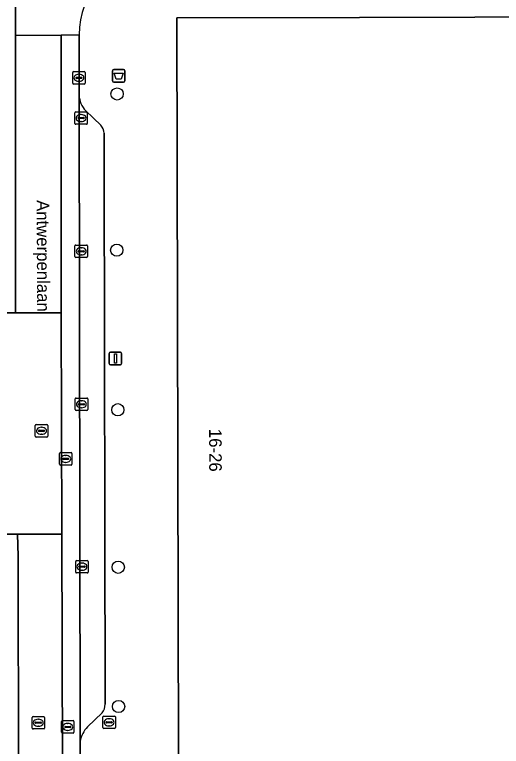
# Model space of a CAD drawing. Extents: x 160732 to 162107, y 387428 to 388479.
# Drawn here: x 161302.4 to 161341.3, y 387841.2 to 387899.6 of the extents above; entities that cross this region are included whole.
import ezdxf

# ---------------------------------------------------------------- set-up
doc = ezdxf.new("R2010")
doc.units = 0
for name, color, linetype in [('IMGEO_Afvalbak', 7, 'Continuous'), ('IMGEO_Boom', 7, 'Continuous'), ('IMGEO_Kolk', 7, 'Continuous'), ('IMGEO_Lichtmast', 7, 'Continuous'), ('IMGEO_Openbare_ruimte_label', 7, 'Continuous'), ('IMGEO_Pand', 7, 'Continuous'), ('IMGEO_Pand_nummerreeks', 7, 'Continuous'), ('IMGEO_Parkeervlak_open', 7, 'Continuous'), ('IMGEO_Rijbaan_lokaal_gesloten', 7, 'Continuous'), ('IMGEO_Rijbaan_lokaal_open', 7, 'Continuous'), ('IMGEO_Rioolput', 7, 'Continuous'), ('IMGEO_Voetpad_open', 7, 'Continuous')]:
    doc.layers.add(name, color=color, linetype=linetype)

msp = doc.modelspace()

# ---------------------------------------------------------------- linework, layer by layer
at = {"layer": 'IMGEO_Afvalbak'}
for p, q in [((161310.333, 387895.24), (161311.123, 387895.24)), ((161311.123, 387895.24), (161310.333, 387895.24)), ((161310.233, 387894.34), (161310.233, 387895.14)), ((161310.233, 387895.14), (161310.233, 387894.34)), ((161311.223, 387895.14), (161311.223, 387894.34)), ((161311.223, 387894.34), (161311.223, 387895.14)), ((161311.123, 387894.24), (161310.333, 387894.24)), ((161310.333, 387894.24), (161311.123, 387894.24))]:
    msp.add_line(p, q, dxfattribs=at)
msp.add_lwpolyline([(161310.376, 387894.954), (161311.08, 387894.954), (161310.931, 387894.484), (161310.525, 387894.484), (161310.376, 387894.954)], dxfattribs=at)
for centre, start, end in [((161310.333, 387895.14), 90, 180), ((161310.333, 387895.14), 90, 180), ((161311.123, 387895.14), 0, 90), ((161311.123, 387895.14), 360, 90), ((161310.333, 387894.34), 180, 270), ((161310.333, 387894.34), 180, 270), ((161311.123, 387894.34), 270, 0), ((161311.123, 387894.34), 270, 0)]:
    msp.add_arc(centre, 0.1, start, end, dxfattribs=at)
at = {"layer": 'IMGEO_Boom'}
for centre in [(161310.596, 387893.291), (161310.569, 387880.816), (161310.654, 387868.066), (161310.691, 387855.485), (161310.721, 387844.363)]:
    msp.add_circle(centre, 0.489, dxfattribs=at)
at = {"layer": 'IMGEO_Kolk'}
for p, q in [((161307.052, 387894.156), (161307.052, 387895.008)), ((161307.127, 387895.082), (161307.979, 387895.082)), ((161307.54, 387894.862), (161307.565, 387894.862)), ((161308.053, 387895.008), (161308.053, 387894.156)), ((161307.979, 387894.082), (161307.127, 387894.082)), ((161307.311, 387894.576), (161307.311, 387894.588)), ((161307.749, 387894.539), (161307.351, 387894.539)), ((161307.354, 387894.625), (161307.752, 387894.625)), ((161307.563, 387894.302), (161307.538, 387894.302)), ((161307.795, 387894.588), (161307.795, 387894.576)), ((161307.217, 387890.943), (161307.217, 387891.795)), ((161307.292, 387891.869), (161308.144, 387891.869)), ((161308.218, 387891.795), (161308.218, 387890.943)), ((161307.476, 387891.363), (161307.476, 387891.375)), ((161307.914, 387891.326), (161307.516, 387891.326)), ((161307.519, 387891.412), (161307.917, 387891.412)), ((161307.705, 387891.649), (161307.73, 387891.649)), ((161307.96, 387891.375), (161307.96, 387891.363)), ((161308.144, 387890.869), (161307.292, 387890.869)), ((161307.728, 387891.089), (161307.703, 387891.089)), ((161307.306, 387881.224), (161308.158, 387881.224)), ((161307.231, 387880.298), (161307.231, 387881.15)), ((161307.49, 387880.718), (161307.49, 387880.73)), ((161307.928, 387880.681), (161307.53, 387880.681)), ((161307.533, 387880.767), (161307.931, 387880.767)), ((161307.719, 387881.004), (161307.744, 387881.004)), ((161307.974, 387880.73), (161307.974, 387880.718)), ((161308.232, 387881.15), (161308.232, 387880.298)), ((161308.158, 387880.224), (161307.306, 387880.224)), ((161307.742, 387880.444), (161307.717, 387880.444)), ((161307.251, 387868.078), (161307.251, 387868.93)), ((161307.326, 387869.004), (161308.178, 387869.004)), ((161308.252, 387868.93), (161308.252, 387868.078)), ((161307.51, 387868.498), (161307.51, 387868.51)), ((161307.948, 387868.461), (161307.55, 387868.461)), ((161307.553, 387868.547), (161307.951, 387868.547)), ((161307.739, 387868.784), (161307.764, 387868.784)), ((161307.994, 387868.51), (161307.994, 387868.498)), ((161308.178, 387868.004), (161307.326, 387868.004)), ((161307.762, 387868.224), (161307.737, 387868.224)), ((161307.292, 387855.104), (161307.292, 387855.956)), ((161307.367, 387856.03), (161308.219, 387856.03)), ((161307.551, 387855.524), (161307.551, 387855.536)), ((161307.989, 387855.487), (161307.591, 387855.487)), ((161307.594, 387855.573), (161307.992, 387855.573)), ((161307.78, 387855.81), (161307.805, 387855.81)), ((161308.035, 387855.536), (161308.035, 387855.524)), ((161308.293, 387855.956), (161308.293, 387855.104)), ((161308.219, 387855.03), (161307.367, 387855.03)), ((161307.803, 387855.25), (161307.778, 387855.25))]:
    msp.add_line(p, q, dxfattribs=at)
for points in [[(161307.052, 387894.156), (161307.052, 387895.008)], [(161307.127, 387895.082), (161307.979, 387895.082)], [(161308.053, 387895.008), (161308.053, 387894.156)], [(161307.979, 387894.082), (161307.127, 387894.082)], [(161307.217, 387890.943), (161307.217, 387891.795)], [(161307.292, 387891.869), (161308.144, 387891.869)], [(161308.218, 387891.795), (161308.218, 387890.943)], [(161308.144, 387890.869), (161307.292, 387890.869)], [(161307.306, 387881.224), (161308.158, 387881.224)], [(161307.231, 387880.298), (161307.231, 387881.15)], [(161308.232, 387881.15), (161308.232, 387880.298)], [(161308.158, 387880.224), (161307.306, 387880.224)], [(161307.251, 387868.078), (161307.251, 387868.93)], [(161307.326, 387869.004), (161308.178, 387869.004)], [(161308.252, 387868.93), (161308.252, 387868.078)], [(161308.178, 387868.004), (161307.326, 387868.004)], [(161307.292, 387855.104), (161307.292, 387855.956)], [(161307.367, 387856.03), (161308.219, 387856.03)], [(161308.293, 387855.956), (161308.293, 387855.104)], [(161308.219, 387855.03), (161307.367, 387855.03)]]:
    msp.add_lwpolyline(points, dxfattribs=at)
for centre, radius, start, end in [((161307.129, 387895.006), 0.0765, 91.55205, 178.44795), ((161307.129, 387895.006), 0.0765, 91.55205, 178.44795), ((161307.977, 387895.006), 0.0765, 1.55205, 88.44795), ((161307.977, 387895.006), 0.0765, 1.55205, 88.44795), ((161307.129, 387894.158), 0.0765, 181.55205, 268.44795), ((161307.129, 387894.158), 0.0765, 181.55205, 268.44795), ((161307.351, 387894.585), 0.0403, 85.87752, 175.75265), ((161307.348, 387894.575), 0.0366, 178.93798, 274.71019), ((161307.752, 387894.582), 0.043, 264.86636, 352.45326), ((161307.756, 387894.587), 0.0386, 1.73085, 96.63898), ((161307.977, 387894.158), 0.0765, 271.55205, 358.44795), ((161307.977, 387894.158), 0.0765, 271.55205, 358.44795), ((161307.294, 387891.793), 0.0765, 91.55205, 178.44795), ((161307.294, 387891.793), 0.0765, 91.55205, 178.44795), ((161308.142, 387891.793), 0.0765, 1.55205, 88.44795), ((161308.142, 387891.793), 0.0765, 1.55205, 88.44795), ((161307.516, 387891.372), 0.0403, 85.87752, 175.75265), ((161307.513, 387891.362), 0.0366, 178.93798, 274.71019), ((161307.917, 387891.369), 0.043, 264.86636, 352.45326), ((161307.921, 387891.374), 0.0386, 1.73085, 96.63898), ((161307.294, 387890.945), 0.0765, 181.55205, 268.44795), ((161307.294, 387890.945), 0.0765, 181.55205, 268.44795), ((161308.142, 387890.945), 0.0765, 271.55205, 358.44795), ((161308.142, 387890.945), 0.0765, 271.55205, 358.44795), ((161307.308, 387881.148), 0.0765, 91.55205, 178.44795), ((161307.308, 387881.148), 0.0765, 91.55205, 178.44795), ((161308.156, 387881.148), 0.0765, 1.55205, 88.44795), ((161308.156, 387881.148), 0.0765, 1.55205, 88.44795), ((161307.53, 387880.727), 0.0403, 85.87752, 175.75265), ((161307.527, 387880.717), 0.0366, 178.93798, 274.71019), ((161307.931, 387880.724), 0.043, 264.86636, 352.45326), ((161307.935, 387880.729), 0.0386, 1.73085, 96.63898), ((161307.308, 387880.3), 0.0765, 181.55205, 268.44795), ((161307.308, 387880.3), 0.0765, 181.55205, 268.44795), ((161308.156, 387880.3), 0.0765, 271.55205, 358.44795), ((161308.156, 387880.3), 0.0765, 271.55205, 358.44795), ((161307.328, 387868.928), 0.0765, 91.55205, 178.44795), ((161307.328, 387868.928), 0.0765, 91.55205, 178.44795), ((161308.176, 387868.928), 0.0765, 1.55205, 88.44795), ((161308.176, 387868.928), 0.0765, 1.55205, 88.44795), ((161307.55, 387868.507), 0.0403, 85.87752, 175.75265), ((161307.547, 387868.497), 0.0366, 178.93798, 274.71019), ((161307.951, 387868.504), 0.043, 264.86636, 352.45326), ((161307.955, 387868.509), 0.0386, 1.73085, 96.63898), ((161307.328, 387868.08), 0.0765, 181.55205, 268.44795), ((161307.328, 387868.08), 0.0765, 181.55205, 268.44795), ((161308.176, 387868.08), 0.0765, 271.55205, 358.44795), ((161308.176, 387868.08), 0.0765, 271.55205, 358.44795), ((161307.369, 387855.954), 0.0765, 91.55205, 178.44795), ((161307.369, 387855.954), 0.0765, 91.55205, 178.44795), ((161307.591, 387855.533), 0.0403, 85.87752, 175.75265), ((161307.588, 387855.523), 0.0366, 178.93798, 274.71019), ((161307.992, 387855.53), 0.043, 264.86636, 352.45326), ((161307.996, 387855.535), 0.0386, 1.73085, 96.63898), ((161308.217, 387855.954), 0.0765, 1.55205, 88.44795), ((161308.217, 387855.954), 0.0765, 1.55205, 88.44795), ((161307.369, 387855.106), 0.0765, 181.55205, 268.44795), ((161307.369, 387855.106), 0.0765, 181.55205, 268.44795), ((161308.217, 387855.106), 0.0765, 271.55205, 358.44795), ((161308.217, 387855.106), 0.0765, 271.55205, 358.44795)]:
    msp.add_arc(centre, radius, start, end, dxfattribs=at)
for centre, major_axis, ratio, start_param, end_param in [((161307.539, 387894.582), (-0.387, 0.002), 0.722429, 4.712389, 7.853982), ((161307.564, 387894.582), (-0.39, 0.002), 0.717154, 1.570796, 4.712389), ((161307.704, 387891.369), (-0.387, 0.002), 0.722429, 4.712389, 7.853982), ((161307.729, 387891.369), (-0.39, 0.002), 0.717154, 1.570796, 4.712389), ((161307.718, 387880.724), (-0.387, 0.002), 0.722429, 4.712389, 7.853982), ((161307.743, 387880.724), (-0.39, 0.002), 0.717154, 1.570796, 4.712389), ((161307.738, 387868.504), (-0.387, 0.002), 0.722429, 4.712389, 7.853982), ((161307.763, 387868.504), (-0.39, 0.002), 0.717154, 1.570796, 4.712389), ((161307.779, 387855.53), (-0.387, 0.002), 0.722429, 4.712389, 7.853982), ((161307.804, 387855.53), (-0.39, 0.002), 0.717154, 1.570796, 4.712389)]:
    msp.add_ellipse(centre, major_axis=major_axis, ratio=ratio, start_param=start_param, end_param=end_param, dxfattribs=at)
at = {"layer": 'IMGEO_Lichtmast'}
for p, q in [((161309.968, 387871.756), (161309.968, 387872.556)), ((161309.968, 387872.556), (161309.968, 387871.756)), ((161310.068, 387872.656), (161310.858, 387872.656)), ((161310.858, 387872.656), (161310.068, 387872.656)), ((161310.958, 387872.556), (161310.958, 387871.756)), ((161310.958, 387871.756), (161310.958, 387872.556)), ((161310.858, 387871.656), (161310.068, 387871.656)), ((161310.068, 387871.656), (161310.858, 387871.656))]:
    msp.add_line(p, q, dxfattribs=at)
msp.add_lwpolyline([(161310.388, 387872.531), (161310.538, 387872.531), (161310.538, 387871.781), (161310.388, 387871.781), (161310.388, 387872.531)], dxfattribs=at)
for centre, start, end in [((161310.068, 387872.556), 90, 180), ((161310.068, 387872.556), 90, 180), ((161310.858, 387872.556), 0, 90), ((161310.858, 387872.556), 360, 90), ((161310.068, 387871.756), 180, 270), ((161310.068, 387871.756), 180, 270), ((161310.858, 387871.756), 270, 0), ((161310.858, 387871.756), 270, 0)]:
    msp.add_arc(centre, 0.1, start, end, dxfattribs=at)
at = {"layer": 'IMGEO_Pand'}
msp.add_lwpolyline([(161380.168, 387862.875), (161375.543, 387867.597), (161375.462, 387899.501), (161339.186, 387899.416), (161329.974, 387899.396), (161315.359, 387899.377), (161315.519, 387828.519), (161327.619, 387828.546), (161331.587, 387828.555), (161331.601, 387826.616), (161331.667, 387817.541), (161334.265, 387817.548), (161341.669, 387817.568), (161343.55, 387817.573), (161347.606, 387817.585), (161364.427, 387817.631), (161366.488, 387817.637), (161378.246, 387817.669), (161378.215, 387823.814), (161378.19, 387828.661), (161380.971, 387828.667), (161380.897, 387855.027), (161380.894, 387855.965), (161380.266, 387855.96)], close=True, dxfattribs=at)
at = {"layer": 'IMGEO_Parkeervlak_open'}
for points in [[(161307.565, 387893.193), (161307.654, 387841.577)], [(161309.305, 387890.797), (161308.097, 387891.943)], [(161309.561, 387887.475), (161309.557, 387890.158)], [(161309.644, 387844.545), (161309.561, 387887.475)], [(161308.241, 387842.737), (161309.412, 387843.859)]]:
    msp.add_lwpolyline(points, dxfattribs=at)
for centre, radius, start, end in [((161309.422, 387893.245), 1.857, 181.60327, 224.50593), ((161308.281, 387890.024), 1.283, 5.99484, 37.05036), ((161308.596, 387844.517), 1.048, 321.11005, 1.51965), ((161309.599, 387841.321), 1.962, 133.81304, 172.50499)]:
    msp.add_arc(centre, radius, start, end, dxfattribs=at)
at = {"layer": 'IMGEO_Rijbaan_lokaal_gesloten'}
for points in [[(161300.888, 387939.893), (161300.899, 387939.625), (161300.931, 387929.617), (161300.884, 387929.313), (161301.088, 387878.113), (161301.089, 387875.8), (161302.479, 387875.8), (161302.479, 387897.971), (161302.464, 387915.139), (161302.464, 387992.392), (161300.785, 387992.369), (161300.83, 387991.744), (161300.779, 387991.22)], [(161306.13, 387875.799), (161306.13, 387897.998), (161302.479, 387897.971), (161302.479, 387875.8)], [(161307.565, 387893.193), (161307.562, 387894.755), (161307.569, 387897.416), (161307.565, 387897.809), (161307.562, 387898.009), (161306.13, 387897.998), (161306.13, 387875.799), (161306.18, 387858.123), (161306.284, 387821.233), (161307.678, 387821.238), (161307.642, 387841.447), (161307.654, 387841.577)], [(161302.653, 387858.13), (161302.515, 387858.13), (161301.09, 387858.133), (161301.086, 387857.923), (161301.167, 387821.661), (161301.166, 387821.214), (161302.741, 387821.22), (161302.705, 387856.363)], [(161306.18, 387858.123), (161302.653, 387858.13), (161302.705, 387856.363), (161302.741, 387821.22), (161306.284, 387821.233)]]:
    msp.add_lwpolyline(points, close=True, dxfattribs=at)
at = {"layer": 'IMGEO_Rijbaan_lokaal_open'}
for points in [[(161307.486, 387914.801), (161307.47, 387915.209), (161305.805, 387915.186), (161302.464, 387915.139), (161302.479, 387897.971), (161306.13, 387897.998), (161307.562, 387898.009)], [(161306.13, 387875.799), (161302.479, 387875.8), (161301.089, 387875.8)], [(161301.111, 387859.101), (161301.09, 387858.133), (161302.515, 387858.13), (161302.653, 387858.13), (161306.18, 387858.123), (161306.13, 387875.799)]]:
    msp.add_lwpolyline(points, dxfattribs=at)
msp.add_arc((161313.702, 387898.084), 6.14, 92.8525, 180.69612, dxfattribs=at)
at = {"layer": 'IMGEO_Rioolput'}
for p, q in [((161304.059, 387865.958), (161304.059, 387866.81)), ((161304.134, 387866.884), (161304.986, 387866.884)), ((161304.547, 387866.664), (161304.572, 387866.664)), ((161305.06, 387866.81), (161305.06, 387865.958)), ((161304.318, 387866.378), (161304.318, 387866.39)), ((161304.756, 387866.341), (161304.358, 387866.341)), ((161304.361, 387866.427), (161304.759, 387866.427)), ((161304.57, 387866.104), (161304.545, 387866.104)), ((161304.802, 387866.39), (161304.802, 387866.378)), ((161304.986, 387865.884), (161304.134, 387865.884)), ((161305.99, 387863.717), (161305.99, 387864.569)), ((161306.065, 387864.643), (161306.917, 387864.643)), ((161306.478, 387864.423), (161306.503, 387864.423)), ((161306.991, 387864.569), (161306.991, 387863.717)), ((161306.249, 387864.137), (161306.249, 387864.149)), ((161306.687, 387864.1), (161306.289, 387864.1)), ((161306.292, 387864.186), (161306.69, 387864.186)), ((161306.501, 387863.863), (161306.476, 387863.863)), ((161306.733, 387864.149), (161306.733, 387864.137)), ((161306.917, 387863.643), (161306.065, 387863.643)), ((161303.805, 387842.638), (161303.805, 387843.49)), ((161303.88, 387843.564), (161304.732, 387843.564)), ((161304.293, 387843.344), (161304.318, 387843.344)), ((161304.806, 387843.49), (161304.806, 387842.638)), ((161306.228, 387843.23), (161307.08, 387843.23)), ((161309.457, 387842.671), (161309.457, 387843.523)), ((161309.532, 387843.597), (161310.384, 387843.597)), ((161309.945, 387843.377), (161309.97, 387843.377)), ((161310.458, 387843.523), (161310.458, 387842.671)), ((161304.064, 387843.058), (161304.064, 387843.07)), ((161304.502, 387843.021), (161304.104, 387843.021)), ((161304.107, 387843.107), (161304.505, 387843.107)), ((161304.316, 387842.784), (161304.291, 387842.784)), ((161304.548, 387843.07), (161304.548, 387843.058)), ((161306.153, 387842.304), (161306.153, 387843.156)), ((161306.412, 387842.724), (161306.412, 387842.736)), ((161306.85, 387842.687), (161306.452, 387842.687)), ((161306.455, 387842.773), (161306.853, 387842.773)), ((161306.641, 387843.01), (161306.666, 387843.01)), ((161306.896, 387842.736), (161306.896, 387842.724)), ((161307.154, 387843.156), (161307.154, 387842.304)), ((161309.716, 387843.091), (161309.716, 387843.103)), ((161310.154, 387843.054), (161309.756, 387843.054)), ((161309.759, 387843.14), (161310.157, 387843.14)), ((161309.968, 387842.817), (161309.943, 387842.817)), ((161310.2, 387843.103), (161310.2, 387843.091)), ((161304.732, 387842.564), (161303.88, 387842.564)), ((161307.08, 387842.23), (161306.228, 387842.23)), ((161306.664, 387842.45), (161306.639, 387842.45)), ((161310.384, 387842.597), (161309.532, 387842.597))]:
    msp.add_line(p, q, dxfattribs=at)
for points in [[(161304.059, 387865.958), (161304.059, 387866.81)], [(161304.134, 387866.884), (161304.986, 387866.884)], [(161305.06, 387866.81), (161305.06, 387865.958)], [(161304.986, 387865.884), (161304.134, 387865.884)], [(161305.99, 387863.717), (161305.99, 387864.569)], [(161306.065, 387864.643), (161306.917, 387864.643)], [(161306.991, 387864.569), (161306.991, 387863.717)], [(161306.917, 387863.643), (161306.065, 387863.643)], [(161303.805, 387842.638), (161303.805, 387843.49)], [(161303.88, 387843.564), (161304.732, 387843.564)], [(161304.806, 387843.49), (161304.806, 387842.638)], [(161306.228, 387843.23), (161307.08, 387843.23)], [(161309.457, 387842.671), (161309.457, 387843.523)], [(161309.532, 387843.597), (161310.384, 387843.597)], [(161310.458, 387843.523), (161310.458, 387842.671)], [(161306.153, 387842.304), (161306.153, 387843.156)], [(161307.154, 387843.156), (161307.154, 387842.304)], [(161304.732, 387842.564), (161303.88, 387842.564)], [(161307.08, 387842.23), (161306.228, 387842.23)], [(161310.384, 387842.597), (161309.532, 387842.597)]]:
    msp.add_lwpolyline(points, dxfattribs=at)
for centre, radius, start, end in [((161304.136, 387866.808), 0.0765, 91.55205, 178.44795), ((161304.136, 387866.808), 0.0765, 91.55205, 178.44795), ((161304.984, 387866.808), 0.0765, 1.55205, 88.44795), ((161304.984, 387866.808), 0.0765, 1.55205, 88.44795), ((161304.358, 387866.387), 0.0403, 85.87752, 175.75265), ((161304.355, 387866.377), 0.0366, 178.93798, 274.71019), ((161304.759, 387866.384), 0.043, 264.86636, 352.45326), ((161304.763, 387866.389), 0.0386, 1.73085, 96.63898), ((161304.136, 387865.96), 0.0765, 181.55205, 268.44795), ((161304.136, 387865.96), 0.0765, 181.55205, 268.44795), ((161304.984, 387865.96), 0.0765, 271.55205, 358.44795), ((161304.984, 387865.96), 0.0765, 271.55205, 358.44795), ((161306.067, 387864.567), 0.0765, 91.55205, 178.44795), ((161306.067, 387864.567), 0.0765, 91.55205, 178.44795), ((161306.915, 387864.567), 0.0765, 1.55205, 88.44795), ((161306.915, 387864.567), 0.0765, 1.55205, 88.44795), ((161306.067, 387863.719), 0.0765, 181.55205, 268.44795), ((161306.067, 387863.719), 0.0765, 181.55205, 268.44795), ((161306.289, 387864.146), 0.0403, 85.87752, 175.75265), ((161306.286, 387864.136), 0.0366, 178.93798, 274.71019), ((161306.69, 387864.143), 0.043, 264.86636, 352.45326), ((161306.694, 387864.148), 0.0386, 1.73085, 96.63898), ((161306.915, 387863.719), 0.0765, 271.55205, 358.44795), ((161306.915, 387863.719), 0.0765, 271.55205, 358.44795), ((161303.882, 387843.488), 0.0765, 91.55205, 178.44795), ((161303.882, 387843.488), 0.0765, 91.55205, 178.44795), ((161304.73, 387843.488), 0.0765, 1.55205, 88.44795), ((161304.73, 387843.488), 0.0765, 1.55205, 88.44795), ((161306.23, 387843.154), 0.0765, 91.55205, 178.44795), ((161306.23, 387843.154), 0.0765, 91.55205, 178.44795), ((161307.078, 387843.154), 0.0765, 1.55205, 88.44795), ((161307.078, 387843.154), 0.0765, 1.55205, 88.44795), ((161309.534, 387843.521), 0.0765, 91.55205, 178.44795), ((161309.534, 387843.521), 0.0765, 91.55205, 178.44795), ((161310.382, 387843.521), 0.0765, 1.55205, 88.44795), ((161310.382, 387843.521), 0.0765, 1.55205, 88.44795), ((161303.882, 387842.64), 0.0765, 181.55205, 268.44795), ((161303.882, 387842.64), 0.0765, 181.55205, 268.44795), ((161304.104, 387843.067), 0.0403, 85.87752, 175.75265), ((161304.101, 387843.057), 0.0366, 178.93798, 274.71019), ((161304.505, 387843.064), 0.043, 264.86636, 352.45326), ((161304.509, 387843.069), 0.0386, 1.73085, 96.63898), ((161304.73, 387842.64), 0.0765, 271.55205, 358.44795), ((161304.73, 387842.64), 0.0765, 271.55205, 358.44795), ((161306.452, 387842.733), 0.0403, 85.87752, 175.75265), ((161306.449, 387842.723), 0.0366, 178.93798, 274.71019), ((161306.853, 387842.73), 0.043, 264.86636, 352.45326), ((161306.857, 387842.735), 0.0386, 1.73085, 96.63898), ((161309.534, 387842.673), 0.0765, 181.55205, 268.44795), ((161309.534, 387842.673), 0.0765, 181.55205, 268.44795), ((161309.756, 387843.1), 0.0403, 85.87752, 175.75265), ((161309.753, 387843.09), 0.0366, 178.93798, 274.71019), ((161310.157, 387843.097), 0.043, 264.86636, 352.45326), ((161310.161, 387843.102), 0.0386, 1.73085, 96.63898), ((161310.382, 387842.673), 0.0765, 271.55205, 358.44795), ((161310.382, 387842.673), 0.0765, 271.55205, 358.44795), ((161306.23, 387842.306), 0.0765, 181.55205, 268.44795), ((161306.23, 387842.306), 0.0765, 181.55205, 268.44795), ((161307.078, 387842.306), 0.0765, 271.55205, 358.44795), ((161307.078, 387842.306), 0.0765, 271.55205, 358.44795)]:
    msp.add_arc(centre, radius, start, end, dxfattribs=at)
for centre, major_axis, ratio, start_param, end_param in [((161304.546, 387866.384), (-0.387, 0.002), 0.722429, 4.712389, 7.853982), ((161304.571, 387866.384), (-0.39, 0.002), 0.717154, 1.570796, 4.712389), ((161306.477, 387864.143), (-0.387, 0.002), 0.722429, 4.712389, 7.853982), ((161306.502, 387864.143), (-0.39, 0.002), 0.717154, 1.570796, 4.712389), ((161304.292, 387843.064), (-0.387, 0.002), 0.722429, 4.712389, 7.853982), ((161304.317, 387843.064), (-0.39, 0.002), 0.717154, 1.570796, 4.712389), ((161309.944, 387843.097), (-0.387, 0.002), 0.722429, 4.712389, 7.853982), ((161309.969, 387843.097), (-0.39, 0.002), 0.717154, 1.570796, 4.712389), ((161306.64, 387842.73), (-0.387, 0.002), 0.722429, 4.712389, 7.853982), ((161306.665, 387842.73), (-0.39, 0.002), 0.717154, 1.570796, 4.712389)]:
    msp.add_ellipse(centre, major_axis=major_axis, ratio=ratio, start_param=start_param, end_param=end_param, dxfattribs=at)
at = {"layer": 'IMGEO_Voetpad_open'}
for points in [[(161315.359, 387899.377), (161329.974, 387899.396), (161339.186, 387899.416), (161375.462, 387899.501), (161381.798, 387899.502), (161386.817, 387899.502), (161392.941, 387899.533), (161396.139, 387903.21), (161380.187, 387903.235), (161380.189, 387904.41), (161377.587, 387904.377), (161373.56, 387904.331), (161373.563, 387902.438), (161361.532, 387902.413), (161361.516, 387904.309), (161359.568, 387904.324), (161359.413, 387904.316)], [(161310.007, 387768.389), (161313.499, 387772.809), (161313.447, 387795.789), (161313.444, 387797.029), (161313.428, 387803.815), (161313.424, 387805.692), (161313.414, 387809.897), (161313.401, 387815.689), (161313.376, 387826.59), (161314.518, 387826.595), (161331.601, 387826.616), (161331.587, 387828.555), (161327.619, 387828.546), (161315.519, 387828.519), (161315.359, 387899.377)], [(161307.562, 387898.009), (161307.565, 387897.809), (161307.569, 387897.416), (161307.562, 387894.755), (161307.565, 387893.193)], [(161308.097, 387891.943), (161309.305, 387890.797)], [(161309.557, 387890.158), (161309.561, 387887.475), (161309.644, 387844.545)], [(161309.412, 387843.859), (161308.241, 387842.737)], [(161307.654, 387841.577), (161307.642, 387841.447), (161307.678, 387821.238), (161307.695, 387818.838), (161307.735, 387796.726), (161307.76, 387794.57)]]:
    msp.add_lwpolyline(points, dxfattribs=at)
for centre, radius, start, end in [((161313.702, 387898.084), 6.14, 92.8525, 180.69612), ((161309.422, 387893.245), 1.857, 181.60327, 224.50593), ((161308.281, 387890.024), 1.283, 5.99484, 37.05036), ((161308.596, 387844.517), 1.048, 321.11005, 1.51965), ((161309.599, 387841.321), 1.962, 133.81304, 172.50499)]:
    msp.add_arc(centre, radius, start, end, dxfattribs=at)

# ---------------------------------------------------------------- texts
at = {"layer": 'IMGEO_Openbare_ruimte_label'}
msp.add_text('Antwerpenlaan', height=1, rotation=270.28648, dxfattribs=at).set_placement((161304.17, 387884.814))
at = {"layer": 'IMGEO_Pand_nummerreeks'}
msp.add_text('16-26', height=1, rotation=270.13157, dxfattribs=at).set_placement((161317.953, 387866.539))

doc.saveas('drawing.dxf')
